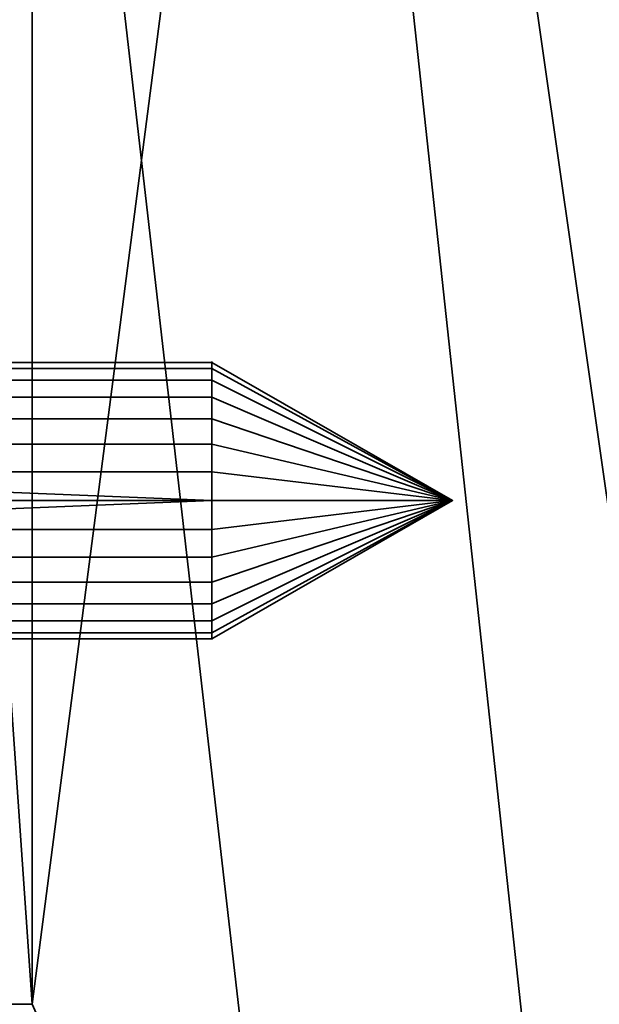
# Model space of a CAD drawing. Header units: millimetres. Extents: x -490 to 6690, y -115 to 132.
# Tile 279 of 656: x 1137 to 1145, y 21 to 35. Entities that reach past the tile are written whole.
import ezdxf

# ---------------------------------------------------------------- set-up
doc = ezdxf.new("R2010")
doc.units = ezdxf.units.MM
doc.layers.add('151', color=7, linetype='Continuous', true_color=0xffffff)

# ---------------------------------------------------------------- blocks, each defined once
blk = doc.blocks.new('UG_SURFACE_002')
at = {"layer": '151', "color": 252, "linetype": 'Continuous', "lineweight": 35}
for points in [[(2040, -6.2, 2202), (2040, 113.2, 2202), (960, 113.2, 2202), (960, -6.2, 2202)], [(1110, -6.2, 2052), (1110, 113.2, 2052), (1890, 113.2, 2052), (1890, -6.2, 2052)]]:
    blk.add_3dface(points, dxfattribs=at)
blk = doc.blocks.new('UG_SURFACE_107')
at = {"layer": '151', "color": 252, "linetype": 'Continuous', "lineweight": 35}
for points in [[(1129.35, 30.239, 1016.791), (1139.586, 30.239, 1016.791), (1139.586, 29.982, 1016), (1129.35, 29.982, 1016)], [(1129.35, 30.152, 1017.618), (1139.586, 30.152, 1017.618), (1139.586, 30.239, 1016.791), (1129.35, 30.239, 1016.791)], [(1139.586, 29.982, 1016), (1139.586, 30.239, 1016.791), (1143.05, 28.25, 1017)], [(1139.586, 30.239, 1016.791), (1139.586, 30.152, 1017.618), (1143.05, 28.25, 1017)], [(1129.35, 29.736, 1018.338), (1139.586, 29.736, 1018.338), (1139.586, 30.152, 1017.618), (1129.35, 30.152, 1017.618)], [(1139.586, 30.152, 1017.618), (1139.586, 29.736, 1018.338), (1143.05, 28.25, 1017)], [(1129.35, 29.982, 1016), (1139.586, 29.982, 1016), (1139.586, 29.426, 1015.382), (1129.35, 29.426, 1015.382)], [(1139.586, 29.426, 1015.382), (1139.586, 29.982, 1016), (1143.05, 28.25, 1017)], [(1129.35, 29.063, 1018.827), (1139.586, 29.063, 1018.827), (1139.586, 29.736, 1018.338), (1129.35, 29.736, 1018.338)], [(1139.586, 29.736, 1018.338), (1139.586, 29.063, 1018.827), (1143.05, 28.25, 1017)], [(1129.35, 29.426, 1015.382), (1139.586, 29.426, 1015.382), (1139.586, 28.666, 1015.044), (1129.35, 28.666, 1015.044)], [(1139.586, 28.666, 1015.044), (1139.586, 29.426, 1015.382), (1143.05, 28.25, 1017)], [(1129.35, 28.25, 1019), (1139.586, 28.25, 1019), (1139.586, 29.063, 1018.827), (1129.35, 29.063, 1018.827)], [(1139.586, 29.063, 1018.827), (1139.586, 28.25, 1019), (1143.05, 28.25, 1017)], [(1129.35, 27.834, 1015.044), (1129.35, 28.666, 1015.044), (1139.586, 28.25, 1015)], [(1129.35, 28.666, 1015.044), (1139.586, 28.666, 1015.044), (1139.586, 28.25, 1015)], [(1139.586, 28.25, 1015), (1139.586, 28.666, 1015.044), (1143.05, 28.25, 1017)], [(1129.35, 27.437, 1018.827), (1139.586, 27.437, 1018.827), (1139.586, 28.25, 1019), (1129.35, 28.25, 1019)], [(1139.586, 28.25, 1015), (1139.586, 27.834, 1015.044), (1129.35, 27.834, 1015.044)], [(1143.05, 28.25, 1017), (1139.586, 27.834, 1015.044), (1139.586, 28.25, 1015)], [(1139.586, 28.25, 1019), (1139.586, 27.437, 1018.827), (1143.05, 28.25, 1017)], [(1139.586, 27.437, 1018.827), (1139.586, 26.764, 1018.338), (1143.05, 28.25, 1017)], [(1139.586, 26.764, 1018.338), (1139.586, 26.348, 1017.618), (1143.05, 28.25, 1017)], [(1139.586, 26.348, 1017.618), (1139.586, 26.261, 1016.791), (1143.05, 28.25, 1017)], [(1139.586, 26.261, 1016.791), (1139.586, 26.518, 1016), (1143.05, 28.25, 1017)], [(1139.586, 26.518, 1016), (1139.586, 27.074, 1015.382), (1143.05, 28.25, 1017)], [(1139.586, 27.074, 1015.382), (1139.586, 27.834, 1015.044), (1143.05, 28.25, 1017)], [(1129.35, 27.834, 1015.044), (1139.586, 27.834, 1015.044), (1139.586, 27.074, 1015.382), (1129.35, 27.074, 1015.382)], [(1129.35, 26.764, 1018.338), (1139.586, 26.764, 1018.338), (1139.586, 27.437, 1018.827), (1129.35, 27.437, 1018.827)], [(1129.35, 27.074, 1015.382), (1139.586, 27.074, 1015.382), (1139.586, 26.518, 1016), (1129.35, 26.518, 1016)], [(1129.35, 26.348, 1017.618), (1139.586, 26.348, 1017.618), (1139.586, 26.764, 1018.338), (1129.35, 26.764, 1018.338)], [(1129.35, 26.518, 1016), (1139.586, 26.518, 1016), (1139.586, 26.261, 1016.791), (1129.35, 26.261, 1016.791)], [(1129.35, 26.261, 1016.791), (1139.586, 26.261, 1016.791), (1139.586, 26.348, 1017.618), (1129.35, 26.348, 1017.618)]]:
    blk.add_3dface(points, dxfattribs=at)
blk = doc.blocks.new('UG_SURFACE_122')
at = {"layer": '151', "color": 252, "linetype": 'Continuous', "lineweight": 35}
for points in [[(1129.35, 30.239, 1162.791), (1139.586, 30.239, 1162.791), (1139.586, 29.982, 1162), (1129.35, 29.982, 1162)], [(1129.35, 30.152, 1163.618), (1139.586, 30.152, 1163.618), (1139.586, 30.239, 1162.791), (1129.35, 30.239, 1162.791)], [(1139.586, 29.982, 1162), (1139.586, 30.239, 1162.791), (1143.05, 28.25, 1163)], [(1139.586, 30.239, 1162.791), (1139.586, 30.152, 1163.618), (1143.05, 28.25, 1163)], [(1129.35, 29.736, 1164.338), (1139.586, 29.736, 1164.338), (1139.586, 30.152, 1163.618), (1129.35, 30.152, 1163.618)], [(1139.586, 30.152, 1163.618), (1139.586, 29.736, 1164.338), (1143.05, 28.25, 1163)], [(1129.35, 29.982, 1162), (1139.586, 29.982, 1162), (1139.586, 29.426, 1161.382), (1129.35, 29.426, 1161.382)], [(1139.586, 29.426, 1161.382), (1139.586, 29.982, 1162), (1143.05, 28.25, 1163)], [(1129.35, 29.063, 1164.827), (1139.586, 29.063, 1164.827), (1139.586, 29.736, 1164.338), (1129.35, 29.736, 1164.338)], [(1139.586, 29.736, 1164.338), (1139.586, 29.063, 1164.827), (1143.05, 28.25, 1163)], [(1129.35, 29.426, 1161.382), (1139.586, 29.426, 1161.382), (1139.586, 28.666, 1161.044), (1129.35, 28.666, 1161.044)], [(1139.586, 28.666, 1161.044), (1139.586, 29.426, 1161.382), (1143.05, 28.25, 1163)], [(1129.35, 28.25, 1165), (1139.586, 28.25, 1165), (1139.586, 29.063, 1164.827), (1129.35, 29.063, 1164.827)], [(1139.586, 29.063, 1164.827), (1139.586, 28.25, 1165), (1143.05, 28.25, 1163)], [(1129.35, 27.834, 1161.044), (1129.35, 28.666, 1161.044), (1139.586, 28.25, 1161)], [(1129.35, 28.666, 1161.044), (1139.586, 28.666, 1161.044), (1139.586, 28.25, 1161)], [(1139.586, 28.25, 1161), (1139.586, 28.666, 1161.044), (1143.05, 28.25, 1163)], [(1129.35, 27.437, 1164.827), (1139.586, 27.437, 1164.827), (1139.586, 28.25, 1165), (1129.35, 28.25, 1165)], [(1139.586, 28.25, 1161), (1139.586, 27.834, 1161.044), (1129.35, 27.834, 1161.044)], [(1143.05, 28.25, 1163), (1139.586, 27.834, 1161.044), (1139.586, 28.25, 1161)], [(1139.586, 28.25, 1165), (1139.586, 27.437, 1164.827), (1143.05, 28.25, 1163)], [(1139.586, 27.437, 1164.827), (1139.586, 26.764, 1164.338), (1143.05, 28.25, 1163)], [(1139.586, 26.764, 1164.338), (1139.586, 26.348, 1163.618), (1143.05, 28.25, 1163)], [(1139.586, 26.348, 1163.618), (1139.586, 26.261, 1162.791), (1143.05, 28.25, 1163)], [(1139.586, 26.261, 1162.791), (1139.586, 26.518, 1162), (1143.05, 28.25, 1163)], [(1139.586, 26.518, 1162), (1139.586, 27.074, 1161.382), (1143.05, 28.25, 1163)], [(1139.586, 27.074, 1161.382), (1139.586, 27.834, 1161.044), (1143.05, 28.25, 1163)], [(1129.35, 27.834, 1161.044), (1139.586, 27.834, 1161.044), (1139.586, 27.074, 1161.382), (1129.35, 27.074, 1161.382)], [(1129.35, 26.764, 1164.338), (1139.586, 26.764, 1164.338), (1139.586, 27.437, 1164.827), (1129.35, 27.437, 1164.827)], [(1129.35, 27.074, 1161.382), (1139.586, 27.074, 1161.382), (1139.586, 26.518, 1162), (1129.35, 26.518, 1162)], [(1129.35, 26.348, 1163.618), (1139.586, 26.348, 1163.618), (1139.586, 26.764, 1164.338), (1129.35, 26.764, 1164.338)], [(1129.35, 26.518, 1162), (1139.586, 26.518, 1162), (1139.586, 26.261, 1162.791), (1129.35, 26.261, 1162.791)], [(1129.35, 26.261, 1162.791), (1139.586, 26.261, 1162.791), (1139.586, 26.348, 1163.618), (1129.35, 26.348, 1163.618)]]:
    blk.add_3dface(points, dxfattribs=at)
blk = doc.blocks.new('UG_SURFACE_140')
at = {"layer": '151', "color": 254, "linetype": 'Continuous', "lineweight": 35}
for points in [[(1148.75, 4, 2008.25), (1148.75, 111.75, 2008.25), (1137, 111.75, 2020), (1137, 86, 2020)], [(1148.75, 111.75, -8), (1137, 21, -8), (1137, 86, -8)], [(1137, 21, -8), (1148.75, 111.75, -8), (1145, 12, -8), (1141, 12, -8)], [(1148.75, 111.75, -8), (1148.75, 4, -8), (1145, 4, -8), (1145, 12, -8)], [(1137, 86, 2020), (1132.5, 86, 2024.5), (1132.5, 21, 2024.5), (1137, 21, 2020)], [(1132.5, 86, -8), (1137, 86, -8), (1137, 21, -8), (1132.5, 21, -8)], [(1148.75, 4, 2008.25), (1137, 86, 2020), (1145, 12, 2012)], [(1137, 21, 2020), (1141, 12, 2016), (1145, 12, 2012), (1137, 86, 2020)]]:
    blk.add_3dface(points, dxfattribs=at)
blk = doc.blocks.new('UG_SURFACE_143')
at = {"layer": '151', "color": 254, "linetype": 'Continuous', "lineweight": 35}
for points in [[(1873.25, 111.75, 2030.25), (1126.75, 111.75, 2030.25), (1126.75, -10, 2030.25), (1873.25, -10, 2030.25)], [(1137, 86, 2020), (1137, 111.75, 2020), (1148.75, 111.75, 2008.25), (1148.75, 4, 2008.25)], [(1137, 21, 2020), (1132.5, 86, 2024.5), (1141, 12, 2016)], [(1145, 12, 2012), (1141, 12, 2016), (1132.5, 86, 2024.5), (1137, 86, 2020)], [(1137, 21, 2020), (1132.5, 21, 2024.5), (1132.5, 86, 2024.5)], [(1145, 12, 2012), (1137, 86, 2020), (1148.75, 4, 2008.25)]]:
    blk.add_3dface(points, dxfattribs=at)

msp = doc.modelspace()

# ---------------------------------------------------------------- linework, layer by layer
at = {"layer": '151', "color": 253, "linetype": 'Continuous', "lineweight": -3}
for p, q in [((1137, 21, 2020), (1132.5, 21, 2024.5)), ((1132.5, 21, 2024.5), (1137, 21, 2020))]:
    msp.add_line(p, q, dxfattribs=at)
at = {"layer": '151', "color": 253, "linetype": 'Continuous', "lineweight": -3, "extrusion": (-1, 0, 0)}
for centre in [(-28.25, 1017, -1139.586), (-28.25, 1163, -1139.586)]:
    msp.add_circle(centre, 2, dxfattribs=at)

# ---------------------------------------------------------------- block references
at = {"layer": '151', "color": 253, "linetype": 'Continuous', "lineweight": -3}
for name in ['UG_SURFACE_002', 'UG_SURFACE_140', 'UG_SURFACE_143', 'UG_SURFACE_107', 'UG_SURFACE_122']:
    msp.add_blockref(name, (0, 0), dxfattribs=at)

doc.saveas('drawing.dxf')
